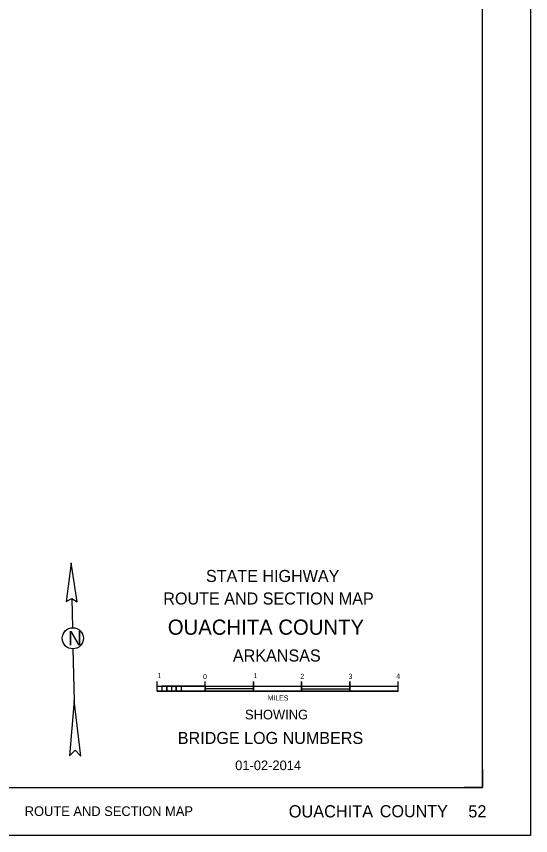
# Model space of a CAD drawing. Extents: x 369523 to 838377, y 495025 to 936819.
# Drawn here: x 782052 to 838377, y 495025 to 584784 of the extents above; entities that cross this region are included whole.
import ezdxf

# ---------------------------------------------------------------- set-up
doc = ezdxf.new("R2010")
doc.units = 0
doc.layers.add('21', color=7, linetype='Continuous')

msp = doc.modelspace()

# ---------------------------------------------------------------- linework, layer by layer
at = {"layer": '21'}
for p, q in [((838377, 674544), (838377, 495025)), ((833097, 500305), (833097, 670584)), ((788039, 524879), (787492, 520658)), ((788719, 520629), (788044, 524922)), ((787492, 520658), (788130, 521020)), ((788127, 521011), (788195, 517804)), ((788130, 521020), (788719, 520629)), ((788244, 515493), (788365, 509784)), ((797457, 511393), (797457, 511921)), ((802737, 511393), (802737, 511921)), ((808017, 511393), (808017, 511921)), ((808017, 511921), (808017, 511393)), ((813297, 511393), (813297, 511921)), ((813297, 511921), (813297, 511393)), ((818577, 511393), (818577, 511921)), ((818577, 511921), (818577, 511393)), ((823857, 510865), (823857, 511921)), ((797457, 510865), (797457, 511393)), ((797457, 511393), (797457, 511393)), ((797457, 511393), (802737, 511393)), ((797457, 511393), (797985, 511393)), ((797457, 510865), (823857, 510865)), ((823857, 510865), (797457, 510865)), ((797985, 511393), (797985, 511393)), ((798513, 511393), (797985, 511393)), ((797985, 511393), (797985, 511393)), ((797985, 511393), (797985, 510865)), ((799041, 511393), (798513, 511393)), ((798513, 511393), (798513, 511393)), ((798513, 511393), (798513, 511393)), ((798513, 511393), (798513, 510865)), ((798513, 510865), (798513, 511393)), ((799569, 511393), (799041, 511393)), ((799041, 511393), (799041, 511393)), ((799041, 511393), (799041, 511393)), ((799041, 511393), (799041, 510865)), ((800097, 511393), (799569, 511393)), ((799569, 511393), (799569, 511393)), ((799569, 511393), (799569, 510865)), ((799569, 510865), (799569, 511393)), ((800097, 511393), (800174, 511398)), ((802737, 511393), (800097, 511393)), ((800097, 511393), (800097, 510865)), ((802737, 511393), (802737, 511393)), ((802737, 511393), (802737, 510865)), ((802737, 510865), (802737, 511393)), ((802737, 511393), (808017, 511393)), ((802737, 510865), (802737, 511129)), ((802737, 511129), (802737, 511129)), ((802737, 511129), (808017, 511129)), ((808017, 511393), (808017, 510865)), ((808017, 510865), (808017, 511393)), ((808017, 511393), (813297, 511393)), ((813297, 511393), (813297, 511393)), ((813297, 511393), (813297, 510865)), ((813297, 510865), (813297, 511393)), ((813297, 511393), (818577, 511393)), ((813297, 510865), (813297, 511121)), ((813297, 511121), (813297, 511121)), ((813297, 511121), (818577, 511121)), ((818577, 511393), (818577, 510865)), ((818577, 510865), (818577, 511393)), ((818577, 511393), (823857, 511393)), ((833097, 510865), (833097, 510865)), ((788367, 509836), (787864, 503759)), ((789103, 503737), (788367, 509836)), ((787864, 503759), (788479, 504397)), ((788479, 504397), (789103, 503737)), ((833097, 500305), (833097, 502797)), ((833097, 500305), (833097, 502305)), ((833097, 502305), (833097, 500305)), ((558537, 500305), (833097, 500305)), ((830775, 500305), (833097, 500305)), ((833097, 500305), (831097, 500305)), ((833097, 500305), (831392, 500305)), ((833097, 500305), (833097, 500305)), ((833097, 500305), (833097, 500305)), ((833097, 500305), (833097, 500305)), ((838377, 495025), (542697, 495025))]:
    msp.add_line(p, q, dxfattribs=at)
msp.add_circle((788230, 516646), 1156, dxfattribs=at)

# ---------------------------------------------------------------- texts
for s, height, p in [('STATE HIGHWAY', 1320, (802820, 522814)), ('ROUTE AND SECTION MAP', 1320, (798145, 520345)), ('OUACHITA COUNTY', 1663, (798636, 517033)), ('N', 1575, (787715, 515859)), ('ARKANSAS', 1320, (805770, 514098)), ('1', 550, (797473, 512276)), ('0', 550, (802499, 512176)), ('1', 550, (808005, 512276)), ('2', 550, (813153, 512201)), ('3', 550, (818432, 512201)), ('4', 550, (823661, 512226)), ('MILES', 550, (809572, 509833)), ('SHOWING', 1056, (807098, 507758)), ('BRIDGE LOG NUMBERS', 1320, (799734, 505064)), ('01-02-2014', 1056, (806016, 502197)), ('ROUTE AND SECTION MAP', 1056, (782962, 497175)), ('OUACHITA', 1336, (811887, 497017)), ('COUNTY', 1320, (821858, 497043)), ('52', 1336, (831550, 497017))]:
    msp.add_text(s, height=height, dxfattribs=at).set_placement(p)

doc.saveas('drawing.dxf')
